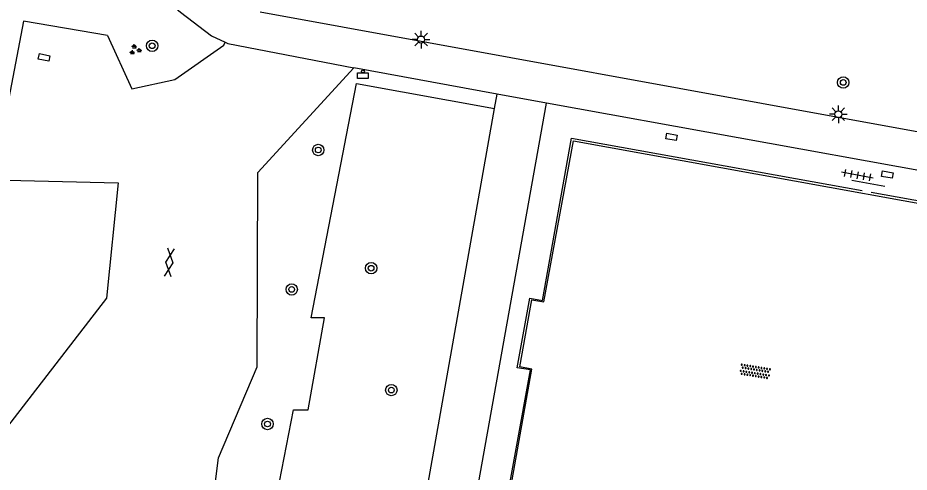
# Model space of a CAD drawing. Extents: x 132999 to 136000, y 398499 to 400501.
# Drawn here: x 133561.9 to 133624.5, y 399832.1 to 399864 of the extents above; entities that cross this region are included whole.
import ezdxf

# ---------------------------------------------------------------- set-up
doc = ezdxf.new("R2010")
doc.units = 0
for name, color, linetype in [('gg-afsc-hekwerk', 7, 'Continuous'), ('gg-knt-verharding', 7, 'Continuous'), ('gg-knt-verharding nz', 7, 'Continuous'), ('gt-grn-groengrens', 7, 'Continuous'), ('gt-symb-afvalbak', 7, 'Continuous'), ('gt-symb-boom', 7, 'Continuous'), ('gt-symb-gesloten verharding', 7, 'Continuous'), ('gt-symb-groenvak', 7, 'Continuous'), ('gt-symb-kolk center center', 7, 'Continuous'), ('gt-symb-lichtmast', 7, 'Continuous'), ('gt-symb-overige verharding', 7, 'Continuous'), ('gt-symb-tegel verharding', 7, 'Continuous')]:
    doc.layers.add(name, color=color, linetype=linetype)

# ---------------------------------------------------------------- blocks, each defined once
blk = doc.blocks.new('gt0-KOLKCC')
at = {"layer": 'gt-symb-kolk center center'}
blk.add_lwpolyline([(-0.375, 0.2), (0.375, 0.2), (0.375, -0.2), (-0.375, -0.2)], close=True, dxfattribs=at)
blk = doc.blocks.new('gt0-GRVAK')
at = {"layer": 'gt-symb-groenvak'}
for p, q in [((-0.11, 0.189), (-0.228, 0.24)), ((-0.182, 0.153), (0.088, 0.153)), ((-0.091, 0.211), (-0.156, 0.322)), ((-0.047, 0.214), (-0.047, 0.393)), ((-0.004, 0.211), (0.061, 0.322)), ((0.015, 0.189), (0.133, 0.24)), ((0.262, -0.052), (0.197, 0.059)), ((0.305, -0.049), (0.305, 0.13)), ((0.349, -0.052), (0.414, 0.059)), ((-0.245, -0.228), (-0.363, -0.177)), ((-0.318, -0.264), (-0.047, -0.264)), ((-0.226, -0.206), (-0.291, -0.095)), ((-0.183, -0.203), (-0.183, -0.024)), ((-0.139, -0.206), (-0.074, -0.095)), ((-0.12, -0.228), (-0.002, -0.177)), ((0.243, -0.074), (0.125, -0.023)), ((0.17, -0.11), (0.441, -0.11)), ((0.368, -0.074), (0.486, -0.023))]:
    blk.add_line(p, q, dxfattribs=at)
blk = doc.blocks.new('gt0-BOOM')
at = {"layer": 'gt-symb-boom'}
for radius in [0.4, 0.2]:
    blk.add_circle((0, 0), radius, dxfattribs=at)
blk = doc.blocks.new('gt0-ABAK')
at = {"layer": 'gt-symb-afvalbak'}
blk.add_lwpolyline([(0.375, -0.5), (-0.375, -0.5), (-0.375, -0.1), (0.375, -0.1)], close=True, dxfattribs=at)
blk.add_circle((0, 0), 0.1, dxfattribs=at)
blk = doc.blocks.new('gt0-LMAST')
at = {"layer": 'gt-symb-lichtmast'}
for p, q in [((-0.182, 0.173), (-0.447, 0.438)), ((-0.005, 0.246), (-0.005, 0.621)), ((0.172, 0.173), (0.437, 0.438)), ((-0.255, -0.004), (-0.63, -0.004)), ((-0.182, -0.181), (-0.447, -0.446)), ((-0.005, -0.254), (-0.005, -0.629)), ((0.437, -0.446), (0.172, -0.181)), ((0.245, -0.004), (0.62, -0.004))]:
    blk.add_line(p, q, dxfattribs=at)
blk.add_circle((-0.005, -0.004), 0.25, dxfattribs=at)
blk = doc.blocks.new('gt0-TEG1')
at = {"layer": 'gt-symb-tegel verharding'}
for p, q in [((-1.125, 0), (1.125, 0)), ((-0.9, -0.25), (-0.9, 0.25)), ((-0.45, -0.25), (-0.45, 0.25)), ((0, -0.25), (0, 0.25)), ((0.45, -0.25), (0.45, 0.25)), ((0.9, -0.25), (0.9, 0.25))]:
    blk.add_line(p, q, dxfattribs=at)
blk = doc.blocks.new('gt0-GESVH1')
at = {"layer": 'gt-symb-gesloten verharding'}
for p, q in [((-0.992, -0.261), (0.008, 0.239)), ((0.008, -0.261), (-0.992, 0.239)), ((0.008, 0.239), (1.008, -0.261)), ((1.008, 0.239), (0.008, -0.261))]:
    blk.add_line(p, q, dxfattribs=at)
blk = doc.blocks.new('gt0-OVH')
at = {"layer": 'gt-symb-overige verharding'}
for points in [[(-0.972, 0.298), (-0.967, 0.308), (-0.965, 0.319), (-0.966, 0.33), (-0.971, 0.34), (-0.978, 0.348), (-0.988, 0.353), (-0.999, 0.355), (-1.01, 0.354), (-1.02, 0.349), (-1.028, 0.342), (-1.033, 0.332), (-1.035, 0.321), (-1.034, 0.31), (-1.029, 0.3), (-1.022, 0.292), (-1.012, 0.287), (-1.001, 0.285), (-0.99, 0.286), (-0.98, 0.291)], [(-0.872, 0.106), (-0.867, 0.116), (-0.865, 0.126), (-0.866, 0.137), (-0.871, 0.147), (-0.878, 0.156), (-0.888, 0.161), (-0.899, 0.163), (-0.91, 0.162), (-0.92, 0.157), (-0.928, 0.15), (-0.933, 0.14), (-0.935, 0.129), (-0.934, 0.118), (-0.929, 0.108), (-0.922, 0.1), (-0.912, 0.095), (-0.901, 0.092), (-0.89, 0.094), (-0.88, 0.098)], [(-0.772, 0.298), (-0.767, 0.308), (-0.765, 0.319), (-0.766, 0.33), (-0.771, 0.34), (-0.778, 0.348), (-0.788, 0.353), (-0.799, 0.355), (-0.81, 0.354), (-0.82, 0.349), (-0.828, 0.342), (-0.833, 0.332), (-0.835, 0.321), (-0.834, 0.31), (-0.829, 0.3), (-0.822, 0.292), (-0.812, 0.287), (-0.801, 0.285), (-0.79, 0.286), (-0.78, 0.291)], [(-0.672, 0.106), (-0.667, 0.116), (-0.665, 0.126), (-0.666, 0.137), (-0.671, 0.147), (-0.678, 0.156), (-0.688, 0.161), (-0.699, 0.163), (-0.71, 0.162), (-0.72, 0.157), (-0.728, 0.15), (-0.733, 0.14), (-0.735, 0.129), (-0.734, 0.118), (-0.729, 0.108), (-0.722, 0.1), (-0.712, 0.095), (-0.701, 0.092), (-0.69, 0.094), (-0.68, 0.098)], [(-0.572, 0.298), (-0.567, 0.308), (-0.565, 0.319), (-0.566, 0.33), (-0.571, 0.34), (-0.578, 0.348), (-0.588, 0.353), (-0.599, 0.355), (-0.61, 0.354), (-0.62, 0.349), (-0.628, 0.342), (-0.633, 0.332), (-0.635, 0.321), (-0.634, 0.31), (-0.629, 0.3), (-0.622, 0.292), (-0.612, 0.287), (-0.601, 0.285), (-0.59, 0.286), (-0.58, 0.291)], [(-0.472, 0.106), (-0.467, 0.116), (-0.465, 0.126), (-0.466, 0.137), (-0.471, 0.147), (-0.478, 0.156), (-0.488, 0.161), (-0.499, 0.163), (-0.51, 0.162), (-0.52, 0.157), (-0.528, 0.15), (-0.533, 0.14), (-0.535, 0.129), (-0.534, 0.118), (-0.529, 0.108), (-0.522, 0.1), (-0.512, 0.095), (-0.501, 0.092), (-0.49, 0.094), (-0.48, 0.098)], [(-0.372, 0.298), (-0.367, 0.308), (-0.365, 0.319), (-0.366, 0.33), (-0.371, 0.34), (-0.378, 0.348), (-0.388, 0.353), (-0.399, 0.355), (-0.41, 0.354), (-0.42, 0.349), (-0.428, 0.342), (-0.433, 0.332), (-0.435, 0.321), (-0.434, 0.31), (-0.429, 0.3), (-0.422, 0.292), (-0.412, 0.287), (-0.401, 0.285), (-0.39, 0.286), (-0.38, 0.291)], [(-0.272, 0.106), (-0.267, 0.116), (-0.265, 0.126), (-0.266, 0.137), (-0.271, 0.147), (-0.278, 0.156), (-0.288, 0.161), (-0.299, 0.163), (-0.31, 0.162), (-0.32, 0.157), (-0.328, 0.15), (-0.333, 0.14), (-0.335, 0.129), (-0.334, 0.118), (-0.329, 0.108), (-0.322, 0.1), (-0.312, 0.095), (-0.301, 0.092), (-0.29, 0.094), (-0.28, 0.098)], [(-0.172, 0.298), (-0.167, 0.308), (-0.165, 0.319), (-0.166, 0.33), (-0.171, 0.34), (-0.178, 0.348), (-0.188, 0.353), (-0.199, 0.355), (-0.21, 0.354), (-0.22, 0.349), (-0.228, 0.342), (-0.233, 0.332), (-0.235, 0.321), (-0.234, 0.31), (-0.229, 0.3), (-0.222, 0.292), (-0.212, 0.287), (-0.201, 0.285), (-0.19, 0.286), (-0.18, 0.291)], [(-0.072, 0.106), (-0.067, 0.116), (-0.065, 0.126), (-0.066, 0.137), (-0.071, 0.147), (-0.078, 0.156), (-0.088, 0.161), (-0.099, 0.163), (-0.11, 0.162), (-0.12, 0.157), (-0.128, 0.15), (-0.133, 0.14), (-0.135, 0.129), (-0.134, 0.118), (-0.129, 0.108), (-0.122, 0.1), (-0.112, 0.095), (-0.101, 0.092), (-0.09, 0.094), (-0.08, 0.098)], [(0.028, 0.298), (0.033, 0.308), (0.035, 0.319), (0.034, 0.33), (0.029, 0.34), (0.022, 0.348), (0.012, 0.353), (0.001, 0.355), (-0.01, 0.354), (-0.02, 0.349), (-0.028, 0.342), (-0.033, 0.332), (-0.035, 0.321), (-0.034, 0.31), (-0.029, 0.3), (-0.022, 0.292), (-0.012, 0.287), (-0.001, 0.285), (0.01, 0.286), (0.02, 0.291)], [(0.128, 0.106), (0.133, 0.116), (0.135, 0.126), (0.134, 0.137), (0.129, 0.147), (0.122, 0.156), (0.112, 0.161), (0.101, 0.163), (0.09, 0.162), (0.08, 0.157), (0.072, 0.15), (0.067, 0.14), (0.065, 0.129), (0.066, 0.118), (0.071, 0.108), (0.078, 0.1), (0.088, 0.095), (0.099, 0.092), (0.11, 0.094), (0.12, 0.098)], [(0.228, 0.298), (0.233, 0.308), (0.235, 0.319), (0.234, 0.33), (0.229, 0.34), (0.222, 0.348), (0.212, 0.353), (0.201, 0.355), (0.19, 0.354), (0.18, 0.349), (0.172, 0.342), (0.167, 0.332), (0.165, 0.321), (0.166, 0.31), (0.171, 0.3), (0.178, 0.292), (0.188, 0.287), (0.199, 0.285), (0.21, 0.286), (0.22, 0.291)], [(0.328, 0.106), (0.333, 0.116), (0.335, 0.126), (0.334, 0.137), (0.329, 0.147), (0.322, 0.156), (0.312, 0.161), (0.301, 0.163), (0.29, 0.162), (0.28, 0.157), (0.272, 0.15), (0.267, 0.14), (0.265, 0.129), (0.266, 0.118), (0.271, 0.108), (0.278, 0.1), (0.288, 0.095), (0.299, 0.092), (0.31, 0.094), (0.32, 0.098)], [(0.428, 0.298), (0.433, 0.308), (0.435, 0.319), (0.434, 0.33), (0.429, 0.34), (0.422, 0.348), (0.412, 0.353), (0.401, 0.355), (0.39, 0.354), (0.38, 0.349), (0.372, 0.342), (0.367, 0.332), (0.365, 0.321), (0.366, 0.31), (0.371, 0.3), (0.378, 0.292), (0.388, 0.287), (0.399, 0.285), (0.41, 0.286), (0.42, 0.291)], [(0.528, 0.106), (0.533, 0.116), (0.535, 0.126), (0.534, 0.137), (0.529, 0.147), (0.522, 0.156), (0.512, 0.161), (0.501, 0.163), (0.49, 0.162), (0.48, 0.157), (0.472, 0.15), (0.467, 0.14), (0.465, 0.129), (0.466, 0.118), (0.471, 0.108), (0.478, 0.1), (0.488, 0.095), (0.499, 0.092), (0.51, 0.094), (0.52, 0.098)], [(0.628, 0.298), (0.633, 0.308), (0.635, 0.319), (0.634, 0.33), (0.629, 0.34), (0.622, 0.348), (0.612, 0.353), (0.601, 0.355), (0.59, 0.354), (0.58, 0.349), (0.572, 0.342), (0.567, 0.332), (0.565, 0.321), (0.566, 0.31), (0.571, 0.3), (0.578, 0.292), (0.588, 0.287), (0.599, 0.285), (0.61, 0.286), (0.62, 0.291)], [(0.728, 0.106), (0.733, 0.116), (0.735, 0.126), (0.734, 0.137), (0.729, 0.147), (0.722, 0.156), (0.712, 0.161), (0.701, 0.163), (0.69, 0.162), (0.68, 0.157), (0.672, 0.15), (0.667, 0.14), (0.665, 0.129), (0.666, 0.118), (0.671, 0.108), (0.678, 0.1), (0.688, 0.095), (0.699, 0.092), (0.71, 0.094), (0.72, 0.098)], [(0.828, 0.298), (0.833, 0.308), (0.835, 0.319), (0.834, 0.33), (0.829, 0.34), (0.822, 0.348), (0.812, 0.353), (0.801, 0.355), (0.79, 0.354), (0.78, 0.349), (0.772, 0.342), (0.767, 0.332), (0.765, 0.321), (0.766, 0.31), (0.771, 0.3), (0.778, 0.292), (0.788, 0.287), (0.799, 0.285), (0.81, 0.286), (0.82, 0.291)], [(0.928, 0.106), (0.933, 0.116), (0.935, 0.126), (0.934, 0.137), (0.929, 0.147), (0.922, 0.156), (0.912, 0.161), (0.901, 0.163), (0.89, 0.162), (0.88, 0.157), (0.872, 0.15), (0.867, 0.14), (0.865, 0.129), (0.866, 0.118), (0.871, 0.108), (0.878, 0.1), (0.888, 0.095), (0.899, 0.092), (0.91, 0.094), (0.92, 0.098)], [(1.028, 0.298), (1.033, 0.308), (1.035, 0.319), (1.034, 0.33), (1.029, 0.34), (1.022, 0.348), (1.012, 0.353), (1.001, 0.355), (0.99, 0.354), (0.98, 0.349), (0.972, 0.342), (0.967, 0.332), (0.965, 0.321), (0.966, 0.31), (0.971, 0.3), (0.978, 0.292), (0.988, 0.287), (0.999, 0.285), (1.01, 0.286), (1.02, 0.291)], [(-0.972, -0.142), (-0.967, -0.132), (-0.965, -0.121), (-0.966, -0.11), (-0.971, -0.1), (-0.978, -0.092), (-0.988, -0.087), (-0.999, -0.085), (-1.01, -0.086), (-1.02, -0.091), (-1.028, -0.098), (-1.033, -0.108), (-1.035, -0.119), (-1.034, -0.13), (-1.029, -0.14), (-1.022, -0.148), (-1.012, -0.153), (-1.001, -0.155), (-0.99, -0.154), (-0.98, -0.149)], [(-0.872, -0.334), (-0.867, -0.324), (-0.865, -0.314), (-0.866, -0.303), (-0.871, -0.293), (-0.878, -0.284), (-0.888, -0.279), (-0.899, -0.277), (-0.91, -0.278), (-0.92, -0.283), (-0.928, -0.29), (-0.933, -0.3), (-0.935, -0.311), (-0.934, -0.322), (-0.929, -0.332), (-0.922, -0.34), (-0.912, -0.345), (-0.901, -0.348), (-0.89, -0.346), (-0.88, -0.342)], [(-0.772, -0.142), (-0.767, -0.132), (-0.765, -0.121), (-0.766, -0.11), (-0.771, -0.1), (-0.778, -0.092), (-0.788, -0.087), (-0.799, -0.085), (-0.81, -0.086), (-0.82, -0.091), (-0.828, -0.098), (-0.833, -0.108), (-0.835, -0.119), (-0.834, -0.13), (-0.829, -0.14), (-0.822, -0.148), (-0.812, -0.153), (-0.801, -0.155), (-0.79, -0.154), (-0.78, -0.149)], [(-0.672, -0.334), (-0.667, -0.324), (-0.665, -0.314), (-0.666, -0.303), (-0.671, -0.293), (-0.678, -0.284), (-0.688, -0.279), (-0.699, -0.277), (-0.71, -0.278), (-0.72, -0.283), (-0.728, -0.29), (-0.733, -0.3), (-0.735, -0.311), (-0.734, -0.322), (-0.729, -0.332), (-0.722, -0.34), (-0.712, -0.345), (-0.701, -0.348), (-0.69, -0.346), (-0.68, -0.342)], [(-0.572, -0.142), (-0.567, -0.132), (-0.565, -0.121), (-0.566, -0.11), (-0.571, -0.1), (-0.578, -0.092), (-0.588, -0.087), (-0.599, -0.085), (-0.61, -0.086), (-0.62, -0.091), (-0.628, -0.098), (-0.633, -0.108), (-0.635, -0.119), (-0.634, -0.13), (-0.629, -0.14), (-0.622, -0.148), (-0.612, -0.153), (-0.601, -0.155), (-0.59, -0.154), (-0.58, -0.149)], [(-0.472, -0.334), (-0.467, -0.324), (-0.465, -0.314), (-0.466, -0.303), (-0.471, -0.293), (-0.478, -0.284), (-0.488, -0.279), (-0.499, -0.277), (-0.51, -0.278), (-0.52, -0.283), (-0.528, -0.29), (-0.533, -0.3), (-0.535, -0.311), (-0.534, -0.322), (-0.529, -0.332), (-0.522, -0.34), (-0.512, -0.345), (-0.501, -0.348), (-0.49, -0.346), (-0.48, -0.342)], [(-0.372, -0.142), (-0.367, -0.132), (-0.365, -0.121), (-0.366, -0.11), (-0.371, -0.1), (-0.378, -0.092), (-0.388, -0.087), (-0.399, -0.085), (-0.41, -0.086), (-0.42, -0.091), (-0.428, -0.098), (-0.433, -0.108), (-0.435, -0.119), (-0.434, -0.13), (-0.429, -0.14), (-0.422, -0.148), (-0.412, -0.153), (-0.401, -0.155), (-0.39, -0.154), (-0.38, -0.149)], [(-0.272, -0.334), (-0.267, -0.324), (-0.265, -0.314), (-0.266, -0.303), (-0.271, -0.293), (-0.278, -0.284), (-0.288, -0.279), (-0.299, -0.277), (-0.31, -0.278), (-0.32, -0.283), (-0.328, -0.29), (-0.333, -0.3), (-0.335, -0.311), (-0.334, -0.322), (-0.329, -0.332), (-0.322, -0.34), (-0.312, -0.345), (-0.301, -0.348), (-0.29, -0.346), (-0.28, -0.342)], [(-0.172, -0.142), (-0.167, -0.132), (-0.165, -0.121), (-0.166, -0.11), (-0.171, -0.1), (-0.178, -0.092), (-0.188, -0.087), (-0.199, -0.085), (-0.21, -0.086), (-0.22, -0.091), (-0.228, -0.098), (-0.233, -0.108), (-0.235, -0.119), (-0.234, -0.13), (-0.229, -0.14), (-0.222, -0.148), (-0.212, -0.153), (-0.201, -0.155), (-0.19, -0.154), (-0.18, -0.149)], [(-0.072, -0.334), (-0.067, -0.324), (-0.065, -0.314), (-0.066, -0.303), (-0.071, -0.293), (-0.078, -0.284), (-0.088, -0.279), (-0.099, -0.277), (-0.11, -0.278), (-0.12, -0.283), (-0.128, -0.29), (-0.133, -0.3), (-0.135, -0.311), (-0.134, -0.322), (-0.129, -0.332), (-0.122, -0.34), (-0.112, -0.345), (-0.101, -0.348), (-0.09, -0.346), (-0.08, -0.342)], [(0.028, -0.142), (0.033, -0.132), (0.035, -0.121), (0.034, -0.11), (0.029, -0.1), (0.022, -0.092), (0.012, -0.087), (0.001, -0.085), (-0.01, -0.086), (-0.02, -0.091), (-0.028, -0.098), (-0.033, -0.108), (-0.035, -0.119), (-0.034, -0.13), (-0.029, -0.14), (-0.022, -0.148), (-0.012, -0.153), (-0.001, -0.155), (0.01, -0.154), (0.02, -0.149)], [(0.128, -0.334), (0.133, -0.324), (0.135, -0.314), (0.134, -0.303), (0.129, -0.293), (0.122, -0.284), (0.112, -0.279), (0.101, -0.277), (0.09, -0.278), (0.08, -0.283), (0.072, -0.29), (0.067, -0.3), (0.065, -0.311), (0.066, -0.322), (0.071, -0.332), (0.078, -0.34), (0.088, -0.345), (0.099, -0.348), (0.11, -0.346), (0.12, -0.342)], [(0.228, -0.142), (0.233, -0.132), (0.235, -0.121), (0.234, -0.11), (0.229, -0.1), (0.222, -0.092), (0.212, -0.087), (0.201, -0.085), (0.19, -0.086), (0.18, -0.091), (0.172, -0.098), (0.167, -0.108), (0.165, -0.119), (0.166, -0.13), (0.171, -0.14), (0.178, -0.148), (0.188, -0.153), (0.199, -0.155), (0.21, -0.154), (0.22, -0.149)], [(0.328, -0.334), (0.333, -0.324), (0.335, -0.314), (0.334, -0.303), (0.329, -0.293), (0.322, -0.284), (0.312, -0.279), (0.301, -0.277), (0.29, -0.278), (0.28, -0.283), (0.272, -0.29), (0.267, -0.3), (0.265, -0.311), (0.266, -0.322), (0.271, -0.332), (0.278, -0.34), (0.288, -0.345), (0.299, -0.348), (0.31, -0.346), (0.32, -0.342)], [(0.428, -0.142), (0.433, -0.132), (0.435, -0.121), (0.434, -0.11), (0.429, -0.1), (0.422, -0.092), (0.412, -0.087), (0.401, -0.085), (0.39, -0.086), (0.38, -0.091), (0.372, -0.098), (0.367, -0.108), (0.365, -0.119), (0.366, -0.13), (0.371, -0.14), (0.378, -0.148), (0.388, -0.153), (0.399, -0.155), (0.41, -0.154), (0.42, -0.149)], [(0.528, -0.334), (0.533, -0.324), (0.535, -0.314), (0.534, -0.303), (0.529, -0.293), (0.522, -0.284), (0.512, -0.279), (0.501, -0.277), (0.49, -0.278), (0.48, -0.283), (0.472, -0.29), (0.467, -0.3), (0.465, -0.311), (0.466, -0.322), (0.471, -0.332), (0.478, -0.34), (0.488, -0.345), (0.499, -0.348), (0.51, -0.346), (0.52, -0.342)], [(0.628, -0.142), (0.633, -0.132), (0.635, -0.121), (0.634, -0.11), (0.629, -0.1), (0.622, -0.092), (0.612, -0.087), (0.601, -0.085), (0.59, -0.086), (0.58, -0.091), (0.572, -0.098), (0.567, -0.108), (0.565, -0.119), (0.566, -0.13), (0.571, -0.14), (0.578, -0.148), (0.588, -0.153), (0.599, -0.155), (0.61, -0.154), (0.62, -0.149)], [(0.728, -0.334), (0.733, -0.324), (0.735, -0.314), (0.734, -0.303), (0.729, -0.293), (0.722, -0.284), (0.712, -0.279), (0.701, -0.277), (0.69, -0.278), (0.68, -0.283), (0.672, -0.29), (0.667, -0.3), (0.665, -0.311), (0.666, -0.322), (0.671, -0.332), (0.678, -0.34), (0.688, -0.345), (0.699, -0.348), (0.71, -0.346), (0.72, -0.342)], [(0.828, -0.142), (0.833, -0.132), (0.835, -0.121), (0.834, -0.11), (0.829, -0.1), (0.822, -0.092), (0.812, -0.087), (0.801, -0.085), (0.79, -0.086), (0.78, -0.091), (0.772, -0.098), (0.767, -0.108), (0.765, -0.119), (0.766, -0.13), (0.771, -0.14), (0.778, -0.148), (0.788, -0.153), (0.799, -0.155), (0.81, -0.154), (0.82, -0.149)], [(0.928, -0.334), (0.933, -0.324), (0.935, -0.314), (0.934, -0.303), (0.929, -0.293), (0.922, -0.284), (0.912, -0.279), (0.901, -0.277), (0.89, -0.278), (0.88, -0.283), (0.872, -0.29), (0.867, -0.3), (0.865, -0.311), (0.866, -0.322), (0.871, -0.332), (0.878, -0.34), (0.888, -0.345), (0.899, -0.348), (0.91, -0.346), (0.92, -0.342)], [(1.028, -0.142), (1.033, -0.132), (1.035, -0.121), (1.034, -0.11), (1.029, -0.1), (1.022, -0.092), (1.012, -0.087), (1.001, -0.085), (0.99, -0.086), (0.98, -0.091), (0.972, -0.098), (0.967, -0.108), (0.965, -0.119), (0.966, -0.13), (0.971, -0.14), (0.978, -0.148), (0.988, -0.153), (0.999, -0.155), (1.01, -0.154), (1.02, -0.149)]]:
    blk.add_lwpolyline(points, close=True, dxfattribs=at)

msp = doc.modelspace()

# ---------------------------------------------------------------- linework, layer by layer
at = {"layer": 'gg-afsc-hekwerk'}
msp.add_line((133620.416, 399852.564), (133622.748, 399852.15), dxfattribs=at)
for points in [[(133616.148, 399824.151), (133595.795, 399827.883), (133597.849, 399839.239), (133596.913, 399839.379), (133597.816, 399844.282), (133598.696, 399844.12), (133600.747, 399855.525), (133621.147, 399851.843)], [(133621.792, 399851.732), (133642.238, 399848.046), (133640.138, 399836.693), (133641.023, 399836.506), (133640.112, 399831.545), (133639.227, 399831.708), (133637.213, 399820.333), (133616.772, 399824.03)]]:
    msp.add_lwpolyline(points, dxfattribs=at)
at = {"layer": 'gg-knt-verharding'}
for p, q in [((133578.877, 399864.393), (133644.299, 399852.46)), ((133576.314, 399862.049), (133576.413, 399862.262)), ((133576.413, 399862.262), (133576.602, 399862.174)), ((133595.514, 399858.621), (133585.456, 399860.471)), ((133598.98, 399857.984), (133595.514, 399858.621)), ((133593.294, 399826.119), (133598.98, 399857.984)), ((133644.611, 399849.707), (133598.98, 399857.984))]:
    msp.add_line(p, q, dxfattribs=at)
for points in [[(133561.638, 399875.289), (133571.136, 399866.189), (133573.279, 399864.379), (133575.461, 399862.706), (133576.413, 399862.262)], [(133568.148, 399862.736), (133562.261, 399863.736), (133560.531, 399854.882)], [(133568.148, 399862.736), (133569.86, 399858.976), (133572.875, 399859.649), (133576.314, 399862.049)], [(133560.531, 399854.882), (133560.083, 399852.589), (133568.91, 399852.379), (133568.068, 399844.271), (133558.638, 399832.095), (133565.532, 399819.562), (133574.41, 399820.74), (133575.941, 399833.069), (133578.672, 399839.45), (133578.705, 399853.114), (133585.456, 399860.471)], [(133597.853, 399843.661), (133597.946, 399844.175), (133598.804, 399844.021), (133600.867, 399855.333), (133642.021, 399847.896), (133639.951, 399836.561), (133640.847, 399836.402), (133640.011, 399831.694), (133639.098, 399831.835), (133637.065, 399820.537), (133595.938, 399827.96), (133597.958, 399839.301), (133597.099, 399839.469), (133597.853, 399843.661)]]:
    msp.add_lwpolyline(points, dxfattribs=at)
at = {"layer": 'gg-knt-verharding nz'}
msp.add_line((133576.602, 399862.174), (133585.456, 399860.471), dxfattribs=at)
at = {"layer": 'gt-grn-groengrens'}
msp.add_line((133595.335, 399857.615), (133595.514, 399858.621), dxfattribs=at)
for points in [[(133596.206, 399815.786), (133577.93, 399819.573), (133581.204, 399836.446), (133582.233, 399836.447), (133583.383, 399842.909), (133582.458, 399842.91), (133585.634, 399859.356), (133595.335, 399857.615)], [(133593.294, 399826.119), (133590.185, 399826.635), (133590.34, 399829.43), (133595.335, 399857.615)]]:
    msp.add_lwpolyline(points, dxfattribs=at)

# ---------------------------------------------------------------- block references
at = {"layer": 'gt-symb-afvalbak'}
msp.add_blockref('gt0-ABAK', (133586.093, 399860.202), dxfattribs=at)
at = {"layer": 'gt-symb-boom'}
for p in [(133571.287, 399862.009), (133619.823, 399859.432), (133582.954, 399854.688), (133586.666, 399846.386), (133581.087, 399844.895), (133588.084, 399837.828), (133579.386, 399835.444)]:
    msp.add_blockref('gt0-BOOM', p, dxfattribs=at)
at = {"layer": 'gt-symb-gesloten verharding', "rotation": -96.71987988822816}
msp.add_blockref('gt0-GESVH1', (133572.513, 399846.798), dxfattribs=at)
at = {"layer": 'gt-symb-groenvak'}
msp.add_blockref('gt0-GRVAK', (133570.08, 399861.721), dxfattribs=at)
at = {"layer": 'gt-symb-kolk center center'}
for p, rotation in [((133563.694, 399861.192), 168.46537934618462), ((133607.762, 399855.604), -9.41986713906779), ((133622.922, 399852.966), -10.426824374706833)]:
    msp.add_blockref('gt0-KOLKCC', p, dxfattribs=dict(at, rotation=rotation))
at = {"layer": 'gt-symb-lichtmast'}
for p in [(133590.176, 399862.449), (133619.484, 399857.201)]:
    msp.add_blockref('gt0-LMAST', p, dxfattribs=at)
at = {"layer": 'gt-symb-overige verharding', "rotation": -9.26452398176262}
msp.add_blockref('gt0-OVH', (133613.633, 399839.131), dxfattribs=at)
at = {"layer": 'gt-symb-tegel verharding', "rotation": 169.63367739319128}
msp.add_blockref('gt0-TEG1', (133620.815, 399852.92), dxfattribs=at)

doc.saveas('drawing.dxf')
